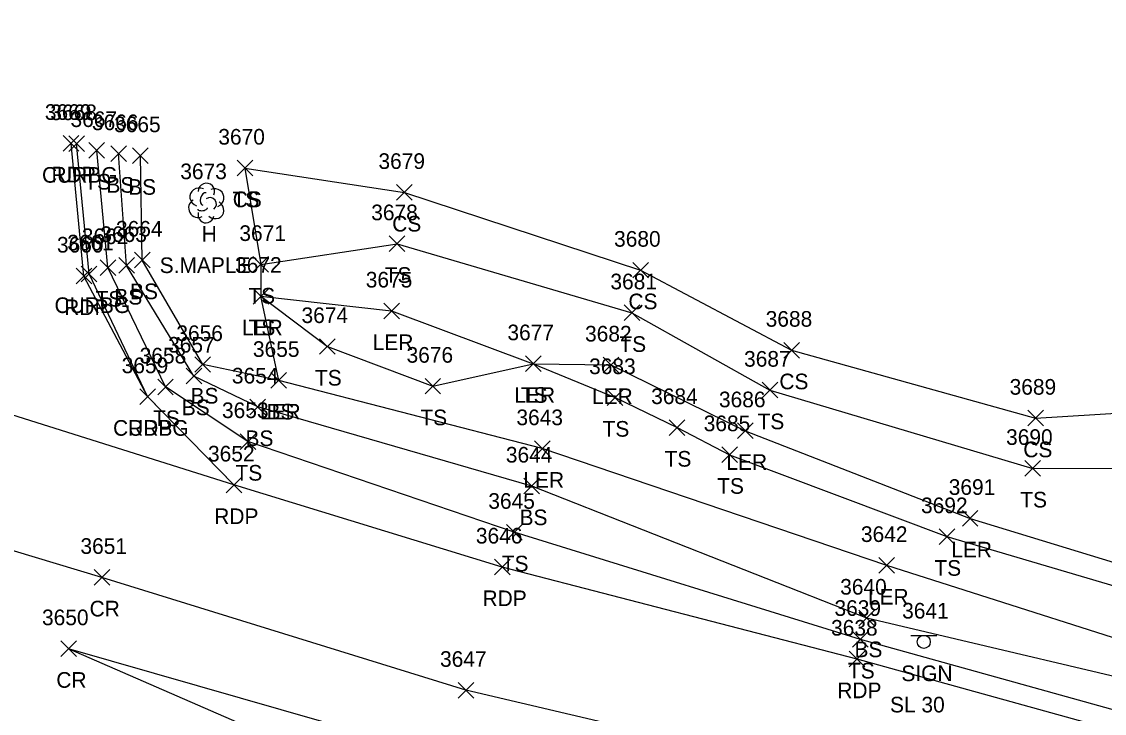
# Model space of a CAD drawing. Extents: x 1462089 to 1464015, y 730534 to 736144.
# Drawn here: x 1462609.9 to 1462748.3, y 732453.3 to 732541.7 of the extents above; entities that cross this region are included whole.
import ezdxf

# ---------------------------------------------------------------- set-up
doc = ezdxf.new("R2010")
doc.units = 0
for name, color, linetype in [('L_A', 7, 'Continuous'), ('L_C', 7, 'Continuous'), ('L_I', 7, 'Continuous'), ('L_TIC', 7, 'Continuous'), ('LARO', 7, 'Continuous'), ('LELB', 7, 'Continuous'), ('LTD', 7, 'Continuous'), ('P_A', 7, 'Continuous'), ('P_I', 7, 'Continuous'), ('P_TIC', 7, 'Continuous'), ('PET', 7, 'Continuous'), ('PRC', 7, 'Continuous'), ('R_A', 7, 'Continuous'), ('R_I', 7, 'Continuous'), ('R_TIC', 7, 'Continuous'), ('RC', 7, 'Continuous'), ('S_A', 7, 'Continuous'), ('S_C', 7, 'Continuous'), ('S_I', 7, 'Continuous'), ('SSGN', 7, 'Continuous')]:
    doc.layers.add(name, color=color, linetype=linetype)

msp = doc.modelspace()

# ---------------------------------------------------------------- linework, layer by layer
at = {"layer": 'L_TIC'}
for points in [[(1462618.53, 732524.27), (1462620.53, 732526.27)], [(1462620.53, 732524.27), (1462618.53, 732526.27)], [(1462621.33, 732523.87), (1462623.33, 732525.87)], [(1462623.33, 732523.87), (1462621.33, 732525.87)], [(1462624.11, 732523.61), (1462626.11, 732525.61)], [(1462626.11, 732523.61), (1462624.11, 732525.61)], [(1462637.47, 732522.02), (1462639.47, 732524.02)], [(1462639.47, 732522.02), (1462637.47, 732524.02)], [(1462637.47, 732522.02), (1462639.47, 732524.02)], [(1462639.47, 732522.02), (1462637.47, 732524.02)], [(1462657.84, 732518.91), (1462659.84, 732520.91)], [(1462659.84, 732518.91), (1462657.84, 732520.91)], [(1462656.92, 732512.35), (1462658.92, 732514.35)], [(1462658.92, 732512.35), (1462656.92, 732514.35)], [(1462624.35, 732510.26), (1462626.35, 732512.26)], [(1462626.35, 732510.26), (1462624.35, 732512.26)], [(1462619.97, 732509.3), (1462621.97, 732511.3)], [(1462621.97, 732509.3), (1462619.97, 732511.3)], [(1462622.34, 732509.57), (1462624.34, 732511.57)], [(1462624.34, 732509.57), (1462622.34, 732511.57)], [(1462639.5, 732509.7), (1462641.5, 732511.7)], [(1462641.5, 732509.7), (1462639.5, 732511.7)], [(1462639.5, 732509.7), (1462641.5, 732511.7)], [(1462641.5, 732509.7), (1462639.5, 732511.7)], [(1462688.03, 732508.97), (1462690.03, 732510.97)], [(1462690.03, 732508.97), (1462688.03, 732510.97)], [(1462639.52, 732505.64), (1462641.52, 732507.64)], [(1462641.52, 732505.64), (1462639.52, 732507.64)], [(1462639.52, 732505.64), (1462641.52, 732507.64)], [(1462641.52, 732505.64), (1462639.52, 732507.64)], [(1462656.21, 732503.75), (1462658.21, 732505.75)], [(1462658.21, 732503.75), (1462656.21, 732505.75)], [(1462686.91, 732503.52), (1462688.91, 732505.52)], [(1462688.91, 732503.52), (1462686.91, 732505.52)], [(1462648.01, 732499.21), (1462650.01, 732501.21)], [(1462650.01, 732499.21), (1462648.01, 732501.21)], [(1462707.32, 732498.74), (1462709.32, 732500.74)], [(1462709.32, 732498.74), (1462707.32, 732500.74)], [(1462632.08, 732496.91), (1462634.08, 732498.91)], [(1462634.08, 732496.91), (1462632.08, 732498.91)], [(1462674.31, 732497.01), (1462676.31, 732499.01)], [(1462676.31, 732497.01), (1462674.31, 732499.01)], [(1462674.31, 732497.01), (1462676.31, 732499.01)], [(1462676.31, 732497.01), (1462674.31, 732499.01)], [(1462684.24, 732496.85), (1462686.24, 732498.85)], [(1462686.24, 732496.85), (1462684.24, 732498.85)], [(1462630.96, 732495.43), (1462632.96, 732497.43)], [(1462632.96, 732495.43), (1462630.96, 732497.43)], [(1462641.79, 732494.88), (1462643.79, 732496.88)], [(1462643.79, 732494.88), (1462641.79, 732496.88)], [(1462641.79, 732494.88), (1462643.79, 732496.88)], [(1462643.79, 732494.88), (1462641.79, 732496.88)], [(1462627.32, 732494.04), (1462629.32, 732496.04)], [(1462629.32, 732494.04), (1462627.32, 732496.04)], [(1462661.48, 732494.14), (1462663.48, 732496.14)], [(1462663.48, 732494.14), (1462661.48, 732496.14)], [(1462704.56, 732493.63), (1462706.56, 732495.63)], [(1462706.56, 732493.63), (1462704.56, 732495.63)], [(1462684.76, 732492.68), (1462686.76, 732494.68)], [(1462686.76, 732492.68), (1462684.76, 732494.68)], [(1462639.1, 732491.48), (1462641.1, 732493.48)], [(1462641.1, 732491.48), (1462639.1, 732493.48)], [(1462738.49, 732490.05), (1462740.49, 732492.05)], [(1462740.49, 732490.05), (1462738.49, 732492.05)], [(1462692.69, 732488.85), (1462694.69, 732490.85)], [(1462694.69, 732488.85), (1462692.69, 732490.85)], [(1462701.41, 732488.44), (1462703.41, 732490.44)], [(1462703.41, 732488.44), (1462701.41, 732490.44)], [(1462637.85, 732487.06), (1462639.85, 732489.06)], [(1462639.85, 732487.06), (1462637.85, 732489.06)], [(1462675.46, 732486.15), (1462677.46, 732488.15)], [(1462677.46, 732486.15), (1462675.46, 732488.15)], [(1462699.4, 732485.38), (1462701.4, 732487.38)], [(1462701.4, 732485.38), (1462699.4, 732487.38)], [(1462738.13, 732483.63), (1462740.13, 732485.63)], [(1462740.13, 732483.63), (1462738.13, 732485.63)], [(1462674.12, 732481.37), (1462676.12, 732483.37)], [(1462676.12, 732481.37), (1462674.12, 732483.37)], [(1462730.14, 732477.24), (1462732.14, 732479.24)], [(1462732.14, 732477.24), (1462730.14, 732479.24)], [(1462671.88, 732475.46), (1462673.88, 732477.46)], [(1462673.88, 732475.46), (1462671.88, 732477.46)], [(1462727.16, 732474.9), (1462729.16, 732476.9)], [(1462729.16, 732474.9), (1462727.16, 732476.9)], [(1462719.48, 732471.22), (1462721.48, 732473.22)], [(1462721.48, 732471.22), (1462719.48, 732473.22)], [(1462716.92, 732464.49), (1462718.92, 732466.49)], [(1462718.92, 732464.49), (1462716.92, 732466.49)], [(1462716.12, 732461.77), (1462718.12, 732463.77)], [(1462718.12, 732461.77), (1462716.12, 732463.77)]]:
    msp.add_lwpolyline(points, dxfattribs=at)
at = {"layer": 'LARO'}
msp.add_lwpolyline([(1462778.48, 732453.33), (1462763.23, 732458.57), (1462720.48, 732472.22), (1462676.46, 732487.15), (1462642.79, 732495.88), (1462640.52, 732506.64), (1462657.21, 732504.75), (1462675.31, 732498.01), (1462685.24, 732497.85), (1462702.41, 732489.44), (1462731.14, 732478.24), (1462754.12, 732471.18), (1462772.55, 732461.77)], dxfattribs=at)
at = {"layer": 'LELB'}
for points in [[(1462962.05, 732738.86), (1462942.09, 732684.7), (1462930.35, 732649.85), (1462918.78, 732606.16), (1462910.52, 732577.08), (1462897.31, 732539.08), (1462883.37, 732494.35), (1462874.75, 732466.27), (1462864.7, 732450.44), (1462861.44, 732452.26), (1462854.05, 732449.48), (1462845.28, 732441.91), (1462832.71, 732439.48), (1462809.1, 732444.31), (1462762.72, 732454.92), (1462717.92, 732465.49), (1462675.12, 732482.37), (1462640.1, 732492.48), (1462631.96, 732496.43), (1462623.34, 732510.57), (1462622.33, 732524.87)], [(1462964.59, 732738.3), (1462945.3, 732683.44), (1462934.63, 732648.3), (1462922.94, 732604.45), (1462912.48, 732576.38), (1462900.29, 732538.09), (1462886.4, 732493.85), (1462878.64, 732463.22), (1462873.8, 732453.35), (1462865.22, 732445.19), (1462860.68, 732448.82), (1462854.34, 732445.39), (1462847.66, 732439.08), (1462833.14, 732433.31), (1462807.4, 732439.3), (1462761.49, 732450.41), (1462717.12, 732462.77), (1462672.88, 732476.46), (1462638.85, 732488.06), (1462628.32, 732495.04), (1462620.97, 732510.3), (1462619.53, 732525.27)], [(1462642.79, 732495.88), (1462633.08, 732497.91), (1462625.35, 732511.26), (1462625.11, 732524.61)], [(1462638.47, 732523.02), (1462640.5, 732510.7), (1462640.52, 732506.64), (1462649.01, 732500.21), (1462662.48, 732495.14), (1462675.31, 732498.01), (1462685.76, 732493.68), (1462693.69, 732489.85), (1462700.4, 732486.38), (1462728.16, 732475.9), (1462754.25, 732468.2), (1462772.55, 732461.77)], [(1462638.47, 732523.02), (1462658.84, 732519.91), (1462689.03, 732509.97), (1462708.32, 732499.74), (1462739.49, 732491.05), (1462771.85, 732493.04)], [(1462640.5, 732510.7), (1462657.92, 732513.35), (1462687.91, 732504.52), (1462705.56, 732494.63), (1462739.13, 732484.63), (1462771.38, 732484.67)]]:
    msp.add_lwpolyline(points, dxfattribs=at)
at = {"layer": 'LTD'}
msp.add_line((1462633.51, 732518.6), (1462633.51, 732518.6), dxfattribs=at)
msp.add_line((1462633.51, 732518.6), (1462633.51, 732518.6), dxfattribs=at)
msp.add_arc((1462633.56, 732520.03), 1.05, 335.5272, 180.9563, dxfattribs=at)
for centre, major_axis, ratio, start_param, end_param in [((1462632.72, 732519.27), (1.21, -0.51), 0.895232, 1.570796, 4.712389), ((1462634.56, 732519.18), (-1.14, -0.48), 0.949671, 1.570796, 4.712389), ((1462632.43, 732517.89), (0.58, -1.04), 0.959034, 3.141593, 6.283185), ((1462633.31, 732519.06), (-0.208, -0.792), 0.645439, 3.141593, 6.283185), ((1462634.01, 732518.43), (-0.5, 0.667), 0.989748, 3.141593, 6.283185), ((1462633.06, 732517.85), (-0.625, -0.083), 0.423636, 0, 3.141593), ((1462634.51, 732517.77), (-1.09, 0.79), 0.841452, 1.570796, 4.712389), ((1462633.51, 732517.1), (0.26, 1.06), 0.942809, 1.570796, 4.712389)]:
    msp.add_ellipse(centre, major_axis=major_axis, ratio=ratio, start_param=start_param, end_param=end_param, dxfattribs=at)
at = {"layer": 'P_TIC'}
for points in [[(1462615.26, 732525.18), (1462617.26, 732527.18)], [(1462617.26, 732525.18), (1462615.26, 732527.18)], [(1462616.89, 732508.22), (1462618.89, 732510.22)], [(1462618.89, 732508.22), (1462616.89, 732510.22)], [(1462625.04, 732492.8), (1462627.04, 732494.8)], [(1462627.04, 732492.8), (1462625.04, 732494.8)], [(1462636.06, 732481.51), (1462638.06, 732483.51)], [(1462638.06, 732481.51), (1462636.06, 732483.51)], [(1462636.06, 732481.51), (1462638.06, 732483.51)], [(1462638.06, 732481.51), (1462636.06, 732483.51)], [(1462670.34, 732471.02), (1462672.34, 732473.02)], [(1462672.34, 732471.02), (1462670.34, 732473.02)], [(1462619.19, 732469.7), (1462621.19, 732471.7)], [(1462621.19, 732469.7), (1462619.19, 732471.7)], [(1462614.94, 732460.58), (1462616.94, 732462.58)], [(1462616.94, 732460.58), (1462614.94, 732462.58)], [(1462614.94, 732460.58), (1462616.94, 732462.58)], [(1462616.94, 732460.58), (1462614.94, 732462.58)], [(1462715.68, 732459.25), (1462717.68, 732461.25)], [(1462717.68, 732459.25), (1462715.68, 732461.25)], [(1462665.7, 732455.26), (1462667.7, 732457.26)], [(1462667.7, 732455.26), (1462665.7, 732457.26)]]:
    msp.add_lwpolyline(points, dxfattribs=at)
at = {"layer": 'PET'}
for points in [[(1462637.06, 732482.51), (1462626.04, 732493.8), (1462617.89, 732509.22), (1462616.26, 732526.18)], [(1462878.84, 732452.24), (1462872.72, 732444.02), (1462865.19, 732437.59), (1462853.09, 732431.6), (1462850.91, 732430.96), (1462843.6, 732430.04), (1462831.16, 732430.26), (1462806.72, 732436.31), (1462761.12, 732447.93), (1462716.68, 732460.25), (1462671.34, 732472.02), (1462637.06, 732482.51), (1462580.26, 732500.42)]]:
    msp.add_lwpolyline(points, dxfattribs=at)
at = {"layer": 'PRC'}
for points in [[(1462860.17, 732402.54), (1462850.14, 732406.94), (1462802.36, 732421.18), (1462757.56, 732432.91), (1462714.03, 732445.15), (1462666.7, 732456.26), (1462620.19, 732470.7), (1462574.65, 732484.39)], [(1462855.98, 732390.47), (1462845.16, 732394.41), (1462798.94, 732409.88), (1462754.36, 732422.89), (1462709.64, 732434.26), (1462665.06, 732447.45), (1462615.94, 732461.58)], [(1462851.6, 732378.35), (1462840.83, 732383.25), (1462795.74, 732399.11), (1462750.28, 732413.99), (1462709.64, 732426.3), (1462661.88, 732441.51), (1462615.94, 732461.58)]]:
    msp.add_lwpolyline(points, dxfattribs=at)
at = {"layer": 'R_TIC'}
for points in [[(1462615.95, 732525.15), (1462617.95, 732527.15)], [(1462617.95, 732525.15), (1462615.95, 732527.15)], [(1462617.56, 732508.49), (1462619.56, 732510.49)], [(1462619.56, 732508.49), (1462617.56, 732510.49)], [(1462625.04, 732492.8), (1462627.04, 732494.8)], [(1462627.04, 732492.8), (1462625.04, 732494.8)]]:
    msp.add_lwpolyline(points, dxfattribs=at)
at = {"layer": 'RC'}
msp.add_lwpolyline([(1462626.04, 732493.8), (1462618.56, 732509.49), (1462616.95, 732526.15)], dxfattribs=at)
at = {"layer": 'SSGN'}
for p, q in [((1462723.57, 732463.28), (1462726.9, 732463.28)), ((1462725.21, 732462.45), (1462725.21, 732462.45))]:
    msp.add_line(p, q, dxfattribs=at)
msp.add_circle((1462725.21, 732462.45), 0.833, dxfattribs=at)

# ---------------------------------------------------------------- texts
at = {"layer": 'L_A'}
for s, p in [('TS', (1462617.94, 732520.27)), ('BS', (1462620.77, 732519.87)), ('BS', (1462623.55, 732519.61)), ('TS', (1462636.88, 732518.02)), ('CS', (1462636.91, 732518.02)), ('CS', (1462657.29, 732514.91)), ('H', (1462632.95, 732513.6)), ('TS', (1462656.33, 732508.35)), ('BS', (1462623.79, 732506.26)), ('TS', (1462638.91, 732505.7)), ('TS', (1462638.91, 732505.7)), ('TS', (1462619.38, 732505.3)), ('BS', (1462621.78, 732505.57)), ('CS', (1462687.47, 732504.97)), ('LER', (1462638.1, 732501.64)), ('TS', (1462638.93, 732501.64)), ('LER', (1462654.8, 732499.75)), ('TS', (1462686.32, 732499.52)), ('TS', (1462647.42, 732495.21)), ('CS', (1462706.76, 732494.74)), ('BS', (1462631.52, 732492.91)), ('LER', (1462672.9, 732493.01)), ('TS', (1462673.72, 732493.01)), ('LER', (1462682.82, 732492.85)), ('BS', (1462630.4, 732491.43)), ('LER', (1462640.38, 732490.88)), ('BS', (1462641.23, 732490.88)), ('TS', (1462626.73, 732490.04)), ('TS', (1462660.89, 732490.14)), ('TS', (1462703.97, 732489.63)), ('TS', (1462684.17, 732488.68)), ('BS', (1462638.54, 732487.48)), ('CS', (1462737.93, 732486.05)), ('TS', (1462692.1, 732484.85)), ('LER', (1462699.99, 732484.44)), ('TS', (1462637.26, 732483.06)), ('LER', (1462674.05, 732482.15)), ('TS', (1462698.81, 732481.38)), ('TS', (1462737.54, 732479.63)), ('BS', (1462673.56, 732477.37)), ('LER', (1462728.72, 732473.24)), ('TS', (1462671.29, 732471.46)), ('TS', (1462726.57, 732470.9)), ('LER', (1462718.07, 732467.22)), ('BS', (1462716.36, 732460.49)), ('TS', (1462715.53, 732457.77))]:
    msp.add_text(s, height=2, dxfattribs=at).set_placement(p)
at = {"layer": 'L_C'}
msp.add_text('S.MAPLE', height=2, dxfattribs=at).set_placement((1462627.58, 732509.6))
at = {"layer": 'L_I'}
for s, p in [('3667', (1462616.18, 732528.27)), ('3666', (1462618.92, 732527.87)), ('3665', (1462621.75, 732527.61)), ('3670', (1462635.07, 732526.02)), ('3670', (1462635.07, 732526.02)), ('3679', (1462655.53, 732522.91)), ('3673', (1462630.21, 732521.6)), ('3678', (1462654.61, 732516.35)), ('3664', (1462621.99, 732514.26)), ('3662', (1462617.62, 732513.3)), ('3663', (1462619.99, 732513.57)), ('3671', (1462637.76, 732513.7)), ('3671', (1462637.76, 732513.7)), ('3680', (1462685.64, 732512.97)), ('3672', (1462637.21, 732509.64)), ('3672', (1462637.21, 732509.64)), ('3675', (1462653.91, 732507.75)), ('3681', (1462685.17, 732507.52)), ('3674', (1462645.7, 732503.21)), ('3688', (1462705.01, 732502.74)), ('3656', (1462629.71, 732500.91)), ('3677', (1462672.01, 732501.01)), ('3677', (1462672.01, 732501.01)), ('3682', (1462681.93, 732500.85)), ('3657', (1462628.65, 732499.43)), ('3655', (1462639.49, 732498.88)), ('3655', (1462639.49, 732498.88)), ('3658', (1462625.02, 732498.04)), ('3676', (1462659.12, 732498.14)), ('3687', (1462702.25, 732497.63)), ('3683', (1462682.45, 732496.68)), ('3654', (1462636.8, 732495.48)), ('3689', (1462736.18, 732494.05)), ('3684', (1462690.38, 732492.85)), ('3686', (1462699.04, 732492.44)), ('3653', (1462635.54, 732491.06)), ('3643', (1462673.16, 732490.15)), ('3685', (1462697.09, 732489.38)), ('3690', (1462735.73, 732487.63)), ('3644', (1462671.81, 732485.37)), ('3691', (1462728.4, 732481.24)), ('3645', (1462669.57, 732479.46)), ('3692', (1462724.86, 732478.9)), ('3642', (1462717.18, 732475.22)), ('3640', (1462714.53, 732468.49)), ('3639', (1462713.8, 732465.77))]:
    msp.add_text(s, height=2, dxfattribs=at).set_placement(p)
at = {"layer": 'P_A'}
for s, p in [('RDP', (1462613.75, 732521.18)), ('RDP', (1462615.38, 732504.22)), ('RDP', (1462623.53, 732488.8)), ('RDP', (1462634.55, 732477.51)), ('RDP', (1462634.55, 732477.51)), ('RDP', (1462668.83, 732467.02)), ('CR', (1462618.62, 732465.7)), ('CR', (1462614.37, 732456.58)), ('CR', (1462614.37, 732456.58)), ('RDP', (1462714.16, 732455.25))]:
    msp.add_text(s, height=2, dxfattribs=at).set_placement(p)
at = {"layer": 'P_I'}
for s, p in [('3669', (1462612.9, 732529.18)), ('3660', (1462614.45, 732512.22)), ('3659', (1462622.72, 732496.8)), ('3652', (1462633.75, 732485.51)), ('3652', (1462633.75, 732485.51)), ('3646', (1462667.98, 732475.02)), ('3651', (1462617.45, 732473.7)), ('3650', (1462612.54, 732464.58)), ('3650', (1462612.54, 732464.58)), ('3638', (1462713.37, 732463.25)), ('3647', (1462663.4, 732459.26))]:
    msp.add_text(s, height=2, dxfattribs=at).set_placement(p)
at = {"layer": 'R_A'}
for p in [(1462612.54, 732521.15), (1462614.14, 732504.49), (1462621.62, 732488.8)]:
    msp.add_text('CURBG', height=2, dxfattribs=at).set_placement(p)
at = {"layer": 'R_I'}
for s, p in [('3668', (1462613.6, 732529.15)), ('3661', (1462615.77, 732512.49)), ('3659', (1462622.72, 732496.8))]:
    msp.add_text(s, height=2, dxfattribs=at).set_placement(p)
at = {"layer": 'S_A'}
msp.add_text('SIGN', height=2, dxfattribs=at).set_placement((1462722.35, 732457.43))
at = {"layer": 'S_C'}
msp.add_text('SL 30', height=2, dxfattribs=at).set_placement((1462720.9, 732453.43))
at = {"layer": 'S_I'}
msp.add_text('3641', height=2, dxfattribs=at).set_placement((1462722.45, 732465.43))

doc.saveas('drawing.dxf')
